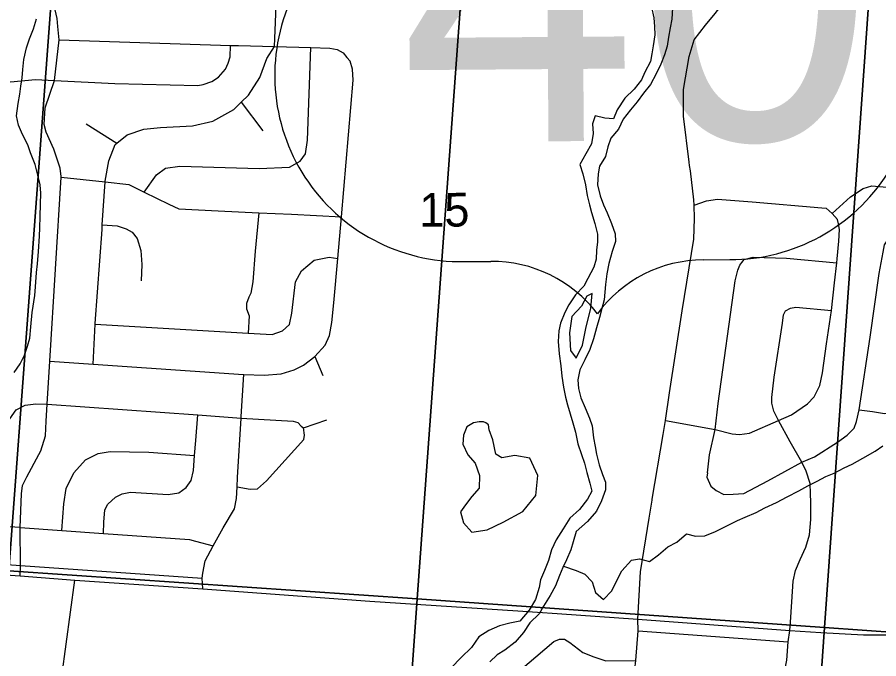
# Model space of a CAD drawing. Extents: x 114604 to 551442, y 316898 to 567001.
# Drawn here: x 243068 to 248711, y 379960 to 384161 of the extents above; entities that cross this region are included whole.
import ezdxf

# ---------------------------------------------------------------- set-up
doc = ezdxf.new("R2010")
doc.units = 0
for name, color, linetype in [('DV_X_County_Line', 7, 'Continuous'), ('GE_P_Alignment_100_Cardinal_Points', 7, 'Continuous'), ('GE_P_Alignment_500_Bearings', 7, 'Continuous'), ('GE_P_Alignment_500_Cardinal_Points', 7, 'Continuous'), ('MT_X_Edge_Line', 7, 'Continuous'), ('PM_P_Cells', 7, 'Continuous'), ('PV_X_Curb', 7, 'Continuous'), ('SN_P_Signs', 7, 'Continuous')]:
    doc.layers.add(name, color=color, linetype=linetype)

msp = doc.modelspace()

# ---------------------------------------------------------------- linework, layer by layer
at = {"layer": 'DV_X_County_Line'}
for points in [[(247222.1, 384227.1), (247238.5, 384157.1), (247242.8, 384101), (247245.1, 384044.9), (247233.5, 383972.7), (247223.8, 383920.6), (247216.1, 383870.5), (247178.5, 383802.1), (247156.8, 383751.9), (247109.2, 383689.5), (247047.6, 383631.1), (246998.1, 383554.6), (246972.4, 383496.4), (246916.5, 383500.1), (246854.4, 383515.8), (246836.7, 383463.6), (246841.1, 383399.5), (246829.5, 383331.3), (246791.9, 383266.9), (246752.3, 383196.6), (246772.6, 383134.6), (246791, 383062.6), (246801.3, 382994.5), (246815.6, 382932.5), (246829.9, 382882.5), (246850.3, 382810.5), (246868.6, 382740.4), (246868.9, 382690.3), (246863.2, 382636.2), (246859.5, 382576.1), (246843.8, 382523.9), (246804.3, 382449.5), (246778.6, 382399.3), (246724.9, 382342.9), (246681.3, 382278.5), (246655.7, 382228.3), (246626.1, 382158), (246614.4, 382107.8), (246610.7, 382037.7), (246617.2, 381957.5), (246627.6, 381877.5), (246635.9, 381811.4), (246646.3, 381739.3), (246658.6, 381673.2), (246672.9, 381623.2), (246689.2, 381563.2), (246707.5, 381505.2), (246723.8, 381443.2), (246740.2, 381367.1), (246764.5, 381297.1), (246782.8, 381241.1), (246799.1, 381179.1), (246819.5, 381109.1), (246831.8, 381057.1), (246804.1, 381004.8), (246750.5, 380938.4), (246686.9, 380879.9), (246643.3, 380811.5), (246597.8, 380739.1), (246568.2, 380672.8), (246548.6, 380604.6), (246520.9, 380538.3), (246495.3, 380476), (246487.6, 380425.9), (246462.1, 380347.6), (246420.5, 380279.2), (246360.9, 380206.7), (246295.1, 380192.3), (246227.3, 380175.9), (246157.5, 380145.4)], [(247360, 384221.9), (247356.4, 384147.7), (247344.7, 384091.6), (247333.1, 384029.4), (247325.4, 383971.3), (247307.7, 383915.1), (247284.1, 383852.8), (247252.5, 383790.5), (247216.9, 383720.2), (247169.2, 383663.8), (247127.6, 383607.5), (247085.9, 383555.1), (247036.3, 383492.8), (247006.7, 383428.5), (246955.1, 383370.1), (246935.4, 383311.8), (246921.8, 383249.7), (246882.2, 383185.3), (246872.5, 383135.2), (246868.9, 383063), (246887.2, 382991), (246907.5, 382933), (246931.8, 382879.1), (246960.1, 382811.1), (246984.5, 382743.1), (246986.7, 382693), (246965.1, 382626.8), (246943.5, 382548.5), (246929.9, 382480.3), (246920.3, 382410.1), (246912.9, 382309.9), (246897.2, 382253.7), (246881.5, 382195.5), (246861.9, 382127.3), (246842.4, 382055), (246818.8, 381984.8), (246785.2, 381918.4), (246753.6, 381852.1), (246739.9, 381785.9), (246744.2, 381729.8), (246760.5, 381667.8), (246788.9, 381603.9), (246815.2, 381535.9), (246833.4, 381485.9), (246841.8, 381407.8), (246854.1, 381349.7), (246862.4, 381299.7), (246878.8, 381229.7), (246901.1, 381165.7), (246921.3, 381115.7), (246921.6, 381065.6), (246894, 380993.3), (246862.4, 380927), (246802.9, 380858.5), (246729.3, 380794), (246709.7, 380725.7), (246694, 380673.5), (246666.4, 380607.2), (246640.7, 380557), (246619, 380504.8), (246593.4, 380438.5), (246557.8, 380374.2), (246514.2, 380303.8), (246486.5, 380253.5), (246424.9, 380195), (246383.3, 380132.7), (246329.7, 380068.3), (246262.1, 380015.7)], [(246834.8, 382351.5), (246798.9, 382335.3), (246763.3, 382269), (246699.7, 382200.5), (246684.3, 382094.2), (246691, 381978), (246729.2, 381928.1)], [(246729.2, 381928.1), (246770.7, 382012.5), (246792.1, 382122.9), (246825.3, 382255.3), (246834.8, 382351.5)], [(246157.5, 380145.4), (246091.8, 380103), (246042.3, 380034.5), (245974.7, 379968), (245911.2, 379901.5), (245849.6, 379839)], [(246262.1, 380015.7), (246212.3, 379985.4), (246162.6, 379941)]]:
    msp.add_lwpolyline(points, dxfattribs=at)
at = {"layer": 'GE_P_Alignment_100_Cardinal_Points'}
for p, q in [((244755.2, 384021.5), (244772, 384438.9)), ((244535.2, 383604.5), (244677.5, 383417.3)), ((243520.5, 383462.6), (243719.9, 383335.5)), ((245016.7, 381939.2), (245070.1, 381815)), ((247135.2, 380143.9), (248118.5, 380071.3))]:
    msp.add_line(p, q, dxfattribs=at)
for points in [[(243087.6, 380503.8), (243088.4, 380571.4), (243086.2, 380819.2), (243095.7, 381040.4), (243102.2, 381094.5), (243130.7, 381150.5), (243210.1, 381298.2), (243222.3, 381322.2), (243253.2, 381420.2), (243258.1, 381516.5), (243264.9, 381626.7), (243282.1, 381907.9), (243356.1, 383114.4), (243356.4, 383118.5), (243348.9, 383172.7), (243307.9, 383297.4), (243256.9, 383408.1), (243243.3, 383458.4), (243250.2, 383566.7), (243311.7, 383746.5), (243342.5, 384012.8), (243339.3, 384057.3), (243334.4, 384100.1), (243329.4, 384152.2), (243316.8, 384208.7)], [(243342.5, 384012.8), (244465.9, 383975.2), (244517.3, 383976.4), (244753.1, 383969.3), (244991.9, 383962.2), (245114.5, 383958.6), (245164.3, 383949.9), (245202, 383927.3), (245227.6, 383897)], [(243564.3, 381888.5), (243577.3, 382151.5), (243577.5, 382155.3), (243623.3, 382769.9), (243625.3, 382801.8), (243643.1, 383083.1), (243643.4, 383088.2), (243667.1, 383220.2), (243710.3, 383327.8), (243719.9, 383335.5), (243789, 383390.9), (243897.2, 383427.6), (244007.1, 383438.1), (244214.9, 383449.4), (244349, 383479.7), (244485.7, 383556.1), (244535.2, 383604.5), (244582.7, 383651), (244658, 383766.2), (244703.5, 383889.8), (244753.1, 383969.3), (244755.2, 384021.5)], [(241948.1, 383820.6), (242192.2, 383800.3), (242367.4, 383798), (242633.2, 383787.6), (242680.1, 383785.5), (242744.5, 383772.3), (242838.6, 383747), (242944.9, 383739.2), (243023, 383737.6), (243188, 383753.4), (243311.7, 383746.5), (243707.5, 383726.6), (244251.9, 383713.1), (244286.4, 383719.6), (244342, 383739.4), (244386.1, 383769.4), (244433.1, 383821), (244450.5, 383860.4), (244461.8, 383902.1), (244465.9, 383975.2)], [(243899.1, 383015.2), (243979.3, 383129.9), (244039.7, 383173.2), (244133.7, 383186), (244652.4, 383171.1), (244852.1, 383178.5), (244920.5, 383217.7), (244957, 383267.3), (244970.1, 383355.3), (244991.9, 383962.2)], [(245016.7, 381939.2), (245085.6, 382014.4), (245112.3, 382076.2), (245129.4, 382162.2), (245141.1, 382290.3), (245167.5, 382581.7), (245192.2, 382853.2), (245267.6, 383748.1), (245264.5, 383820.3), (245249.2, 383872.6), (245227.6, 383897)], [(243356.1, 383114.4), (243643.1, 383083.1), (243798.8, 383066.2), (243899.1, 383015.2), (244060.6, 382936.5), (244126.1, 382905.6), (244383.4, 382892.1), (244650.8, 382880.8), (244864.1, 382871.8), (245192.2, 382853.2)], [(248405, 382875.1), (248526.1, 382985.7), (248608.6, 383038.8), (248664.7, 383056), (248740.5, 383051), (249069.5, 383018.6), (249097.3, 383010.3), (249107.1, 382998.1)], [(248582.1, 381590.3), (248669.8, 381579.1), (248749.4, 381566), (248789.4, 381569.5), (248839.7, 381602.9), (248874.1, 381640.5), (248900.8, 381698.2), (248924, 381798.2), (249012.9, 382344.1), (249064.3, 382704.2), (249067.7, 382728.1), (249106.5, 382952), (249106.7, 382970.1), (249107.1, 382998.1)], [(247501.5, 382931.3), (247581.7, 382958.2), (247653.7, 382969.2), (247881, 382952.2), (248337.6, 382912.1), (248365.5, 382909.7), (248405, 382875.1)], [(244650.8, 382880.8), (244625.5, 382628.4), (244610.9, 382428.3), (244598, 382354.3), (244585.7, 382328.4), (244569.2, 382286.5), (244570.7, 382250.4), (244586.1, 382206.1), (244581.2, 382093)], [(248054.9, 381520.7), (248138.6, 381558), (248243.3, 381628.8), (248287.8, 381676.3), (248324.6, 381750), (248341.7, 381831.9), (248368.1, 382021.9), (248402.2, 382240.4), (248421.1, 382422), (248436.3, 382553.7), (248439.1, 382578.1), (248448.5, 382694.2), (248453.5, 382770.3), (248448, 382808.4), (248440.4, 382836.6), (248405, 382875.1)], [(243625.3, 382801.8), (243721.5, 382794.7), (243781.1, 382775.9), (243820.7, 382753.3), (243854.1, 382712.8), (243877.1, 382634.3), (243883.9, 382542), (243880.5, 382435.9)], [(248582.1, 381590.3), (248654.1, 382066.2), (248713.3, 382482.3), (248739, 382622.2), (248749.6, 382670.2), (248765.9, 382696), (248784.1, 382711.8), (248828.1, 382723.2), (248917.9, 382720), (249064.3, 382704.2)], [(243577.3, 382151.5), (244581.2, 382093), (244738.2, 382083.9), (244804.4, 382107.1), (244850.8, 382148.5), (244865.8, 382222.5), (244890.4, 382428.6), (244929.2, 382500.2), (245013.9, 382569.2), (245110, 382590), (245167.5, 382581.7)], [(247588.8, 381178.5), (247602.3, 381294.6), (247638.5, 381460.4), (247658.5, 381632.5), (247770.6, 382434.6), (247787.5, 382504.6), (247801.9, 382538.4), (247814, 382554.3), (247830.3, 382574.1)], [(247830.3, 382574.1), (247888.3, 382589.4), (248105.8, 382582.5), (248436.3, 382553.7)], [(248264.2, 381043), (248261, 381108.2), (248235.2, 381188.7), (248206.2, 381248.4), (248129.7, 381379.8), (248054.9, 381520.7), (248023.2, 381582.2), (248009.8, 381634.1), (248010.3, 381671.9), (248026.8, 381804.4), (248079.8, 382157.3), (248086.4, 382212), (248100, 382239), (248132.9, 382256.6), (248168.4, 382262.1), (248402.2, 382240.4)], [(243282.1, 381907.9), (243564.3, 381888.5), (244549.7, 381820.9), (244553.2, 381820.8), (244685.5, 381817.1), (244797.5, 381825.7), (244881.7, 381852.7), (244942, 381882), (245016.7, 381939.2)], [(244283, 380418), (244279.1, 380486.8), (244283, 380520.7), (244298, 380600.7), (244351.4, 380700.3), (244416.6, 380817.6), (244492, 380942.8), (244504.9, 381008.8), (244508, 381084.9), (244510.6, 381147), (244535.1, 381535.4), (244535.7, 381545.5), (244553.2, 381820.8)], [(243086.2, 380819.2), (242985.6, 380826.4), (242915.8, 380831.3), (242866.1, 380842), (242797.1, 380911.1), (242746.4, 381007.9), (242753.5, 381090), (242772.2, 381145.9), (243018.6, 381531.4), (243061.3, 381591), (243119.6, 381620.3), (243189.5, 381629.4), (243264.9, 381626.7)], [(243264.9, 381626.7), (244250.5, 381557.3), (244535.1, 381535.4), (244874.7, 381517), (244906.5, 381506.5), (244928.1, 381482.2), (244942, 381472), (245096.3, 381524.1)], [(247588.8, 381178.5), (247584.4, 381148.5), (247611.6, 381090), (247645.2, 381061.5), (247696.8, 381036.8), (247756.6, 381038), (247826.6, 381043.1), (247983.3, 381125.2), (248206.2, 381248.4), (248290.7, 381281.5), (248441.6, 381377.7), (248504.1, 381424.9), (248550.6, 381470.4), (248565.1, 381514.3), (248582.1, 381590.3)], [(243633.6, 380780.3), (243634.7, 380853.9), (243641.7, 380936), (243662.1, 380971.8), (243710.6, 381019.3), (243754.8, 381040.7), (243810.8, 381050), (244056.2, 381036.7), (244126.1, 381045.9), (244174.5, 381081.3), (244207, 381127), (244221.8, 381192.9), (244230.1, 381290.8), (244238.3, 381389.1), (244250.5, 381557.3)], [(247313.4, 381520.3), (247638.5, 381460.4), (247749.7, 381432.9), (247799.6, 381428.2), (247863.6, 381437.4), (248054.9, 381520.7)], [(244508, 381084.9), (244593.5, 381071.7), (244641.4, 381073.1), (244700, 381124.5), (244945, 381395.8), (244949.3, 381423.8), (244942, 381472)], [(243360.7, 380799.7), (243372.7, 380975.6), (243388, 381075.6), (243439.2, 381177.1), (243514.1, 381262.3), (243598.5, 381303.3), (243676.6, 381318.3), (243930, 381313), (244230.1, 381290.8)], [(248132.7, 380199.5), (248140.7, 380332.9), (248150.2, 380468.4), (248164.5, 380538), (248196.9, 380610.7), (248232.8, 380690.4), (248257.4, 380771.3), (248266.2, 380872.1), (248267.1, 380983.2), (248264.2, 381043)], [(243086.2, 380819.2), (243360.7, 380799.7), (243633.6, 380780.3), (244196, 380740.3), (244235.8, 380729.8), (244351.4, 380700.3)], [(240361.4, 380693.3), (241725.8, 380601.7), (242164.4, 380567.1), (243087.6, 380503.8), (243444.7, 380475.7)], [(242617.5, 380604.8), (243088.4, 380571.4), (244279.1, 380486.8)], [(243705.8, 378705), (243532.9, 378802.9), (243476.5, 378849.5), (243430.5, 378896.1), (243385.7, 378950.6), (243340.8, 379023.3), (243300.4, 379133.8), (243290.1, 379217.6), (243287.3, 379330.6), (243304.1, 379428.1), (243444.7, 380475.7)], [(243444.7, 380475.7), (244283, 380418), (245376.7, 380337.3), (246346.4, 380273.8), (246604.7, 380256)], [(246604.7, 380256), (247132, 380219.5), (248129.5, 380146.1), (248332.6, 380131.8), (248610.4, 380117), (248998, 380116.3), (249081.8, 380116), (249135.6, 380116.1), (249202.8, 380116.2), (249427, 380118.4), (249916, 380118.4)], [(247767.7, 378376.9), (247676, 378450), (247644.5, 378484.5), (247624.3, 378520.8), (247613.6, 378555.5), (247613.4, 378592), (247620.9, 378625), (247634.5, 378667.6), (247796.4, 379089), (247895.3, 379346.7), (248040.1, 379721), (248091.5, 379865), (248109.6, 379951.5), (248118.5, 380071.3), (248129.5, 380146.1), (248132.7, 380199.5)], [(246316.7, 379686.6), (246277.3, 379768.9), (246283.7, 379796.8), (246304.1, 379834.6), (246582.6, 380073.5), (246618.7, 380089), (246652.7, 380088.6), (246688.3, 380066), (246773.3, 380000.8), (246844.8, 379971.8), (246922.3, 379946.7), (247119.6, 379949.4)]]:
    msp.add_lwpolyline(points, dxfattribs=at)
at = {"layer": 'GE_P_Alignment_500_Bearings'}
for points in [[(247472.3, 383190.3), (247469.8, 383210.8), (247431, 383513.6), (247432.7, 383688.1), (247468.2, 383902.8), (247502, 384013.1), (247575.8, 384109.6), (247639.7, 384185.9), (247758.1, 384337.5)], [(247226.7, 380999.3), (247227.6, 381004.4), (247299.6, 381429.4), (247313.4, 381520.3), (247341, 381702.2), (247423.9, 382238), (247498.9, 382707.5), (247504.6, 382841.9), (247501.5, 382931.3), (247500.3, 382964.2), (247476.8, 383154.3), (247472.3, 383190.3)], [(247132, 380219.5), (247149.5, 380530.4), (247206.8, 380881.5), (247226.7, 380999.3)], [(245764.8, 378347.7), (245777.1, 378416.8), (245814.9, 378521.3), (245860.2, 378595.7), (245868.7, 378609.7), (245896.6, 378636.2), (245942.6, 378680), (246280.6, 378911.5), (246760.4, 379295.9), (246897.8, 379409.1), (246998.8, 379514.1), (247055.4, 379637.2), (247093.7, 379747), (247107.4, 379834.5), (247119.6, 379949.4), (247135.2, 380143.9), (247132, 380219.5)]]:
    msp.add_lwpolyline(points, dxfattribs=at)
at = {"layer": 'GE_P_Alignment_500_Cardinal_Points'}
for p, q in [((245995, 382561.2), (246169.1, 382562.5)), ((247561.3, 382572.5), (247735.3, 382573.8))]:
    msp.add_line(p, q, dxfattribs=at)
for centre, radius, start, end in [((247740.1, 383792), 1218.2, 269.7765, 25.5828), ((245972.6, 383779.2), 1218.2, 155.2466, 271.0529), ((246175.4, 381692.3), 870.2, 37.2846, 90.4147), ((247567.6, 381702.4), 870.2, 90.4147, 143.5448)]:
    msp.add_arc(centre, radius, start, end, dxfattribs=at)
at = {"layer": 'MT_X_Edge_Line'}
for points in [[(246057.5, 381504.7), (246013.6, 381478.6), (245991.6, 381424.5), (245985.7, 381364.3), (246019.7, 381296.2), (246067.7, 381240.1), (246095.8, 381160), (246093.9, 381077.8), (246046, 381023.7), (246004.1, 380967.5), (245972.2, 380921.3), (245990.3, 380851.2), (246046.2, 380789.1), (246146.1, 380803.3), (246251.8, 380853.5), (246379.6, 380923.8), (246465.3, 381030.1), (246477.1, 381160.4), (246425.1, 381274.6), (246327.2, 381290.5), (246241.4, 381276.4), (246203.4, 381300.4), (246183.4, 381394.6), (246159.3, 381458.7)], [(246159.3, 381458.7), (246153.9, 381491), (246138, 381505.3), (246120.9, 381511.8), (246093.3, 381511.6), (246057.5, 381504.7)]]:
    msp.add_lwpolyline(points, dxfattribs=at)
at = {"layer": 'PM_P_Cells'}
for points in [[(243129.6, 383960.5), (243147.5, 384018.6), (243173.4, 384084.8), (243193.2, 384150.9)], [(243048, 381834), (243087.9, 381892.2), (243115.8, 381948.3), (243135.7, 382006.5), (243149.6, 382058.6), (243157.5, 382132.8), (243165.4, 382227), (243183.2, 382339.2), (243187.2, 382395.4), (243193.1, 382489.6), (243201, 382545.7), (243206.9, 382625.9), (243214.8, 382728.1), (243216.7, 382782.2), (243218.6, 382856.3), (243220.5, 382936.5), (243222.5, 383008.7), (243218.4, 383062.8), (243202.4, 383126.9), (243186.3, 383197), (243154.3, 383273.1), (243138.2, 383325.2), (243102.2, 383393.3), (243076.2, 383453.4), (243064.2, 383515.5), (243074.1, 383595.7), (243084, 383657.8), (243091.9, 383709.9), (243099.8, 383764), (243103.8, 383818.2), (243111.7, 383884.3), (243129.6, 383960.5)], [(246645.7, 380566.8), (246729.4, 380537.4), (246785.3, 380513.4), (246833.3, 380463.3), (246855.4, 380393.2), (246907.3, 380347.1), (246963.2, 380405.3), (246999, 380481.5), (247028.9, 380535.7), (247090.7, 380605.9), (247144.6, 380614), (247208.6, 380596), (247268.4, 380640.2), (247328.3, 380692.4), (247388.1, 380724.5), (247452, 380778.7), (247509.9, 380762.7), (247571.8, 380764.8), (247641.6, 380792.9), (247715.5, 380831.1), (247785.3, 380865.2), (247835.2, 380887.4), (247907.1, 380917.5), (247964.9, 380947.6), (248040.8, 380983.8), (248110.6, 381019.9), (248188.5, 381060.1), (248246.3, 381092.2), (248308.2, 381122.4), (248364.1, 381152.5), (248417.9, 381174.6), (248483.8, 381210.8), (248537.7, 381234.9), (248607.5, 381273), (248687.4, 381319.2), (248737.2, 381355.4)]]:
    msp.add_lwpolyline(points, dxfattribs=at)
at = {"layer": 'SN_P_Signs'}
for points in [[(240718.6, 385930.6), (243400.4, 385736.5), (243012.2, 380536.2), (240343.4, 380718.3)], [(243400.4, 385736.5), (246066.4, 385563.1), (245687.3, 380353), (243012.2, 380536.2)], [(246066.4, 385563.1), (248724.6, 385384.8), (248354.5, 380164.5), (245687.3, 380353)], [(248724.6, 385384.8), (251439.1, 385201), (251069.4, 379973.5), (248354.5, 380164.5)], [(243012.2, 380536.2), (245687.3, 380353), (245308.4, 375027.2), (242624.4, 375205.9)], [(245687.3, 380353), (248354.5, 380164.5), (247982.7, 374824.2), (245308.4, 375027.2)], [(248354.5, 380164.5), (251069.4, 379973.5), (250731.5, 374618.9), (247982.7, 374824.2)]]:
    msp.add_lwpolyline(points, close=True, dxfattribs=at)

# ---------------------------------------------------------------- texts
at = {"layer": 'GE_P_Alignment_500_Cardinal_Points'}
msp.add_text('40', height=2088.42, rotation=0.4147, dxfattribs=at).set_placement((245578, 383341.3))
at = {"layer": 'PV_X_Curb'}
msp.add_text('15', height=221.01, rotation=0.4147, dxfattribs=at).set_placement((245701.9, 382788.3))

doc.saveas('drawing.dxf')
